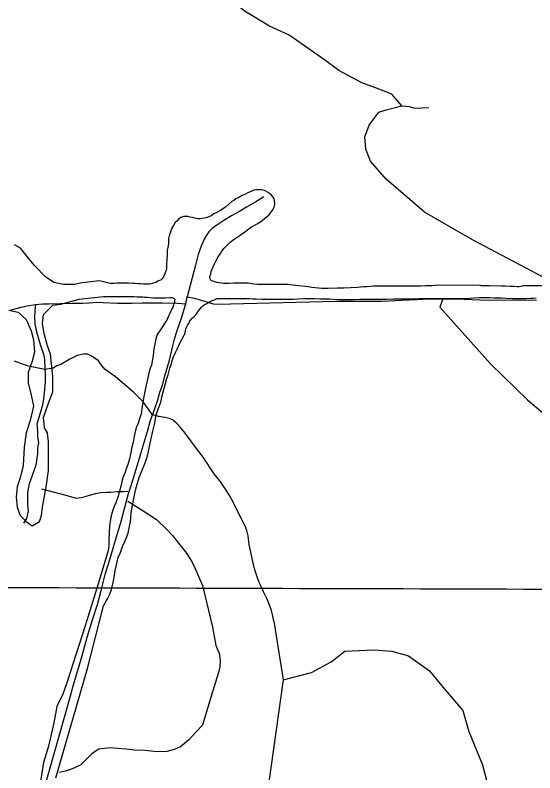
# Model space of a CAD drawing. Extents: x 3148686 to 3186545, y 916144 to 941516.
# Drawn here: x 3172801 to 3175262, y 926675 to 930258 of the extents above; entities that cross this region are included whole.
import ezdxf

# ---------------------------------------------------------------- set-up
doc = ezdxf.new("R2010")
doc.units = 0
for name, color, linetype in [('V-GRID-MAJR', 7, 'Continuous'), ('V-SITE-VEGE', 7, 'Continuous'), ('V-TOPO-SHOR', 7, 'Continuous')]:
    doc.layers.add(name, color=color, linetype=linetype)

msp = doc.modelspace()

# ---------------------------------------------------------------- linework, layer by layer
at = {"layer": 'V-GRID-MAJR'}
msp.add_spline([(3152944, 927616.7), (3155553.9, 927607.5), (3160773.9, 927589.6), (3165993.8, 927572.5), (3171213.8, 927556.2), (3176433.8, 927540.7), (3181653.7, 927525.9), (3184263.7, 927518.7)], degree=3, dxfattribs=at)
at = {"layer": 'V-SITE-VEGE'}
for points in [[(3175407.9, 928978.6), (3175238.6, 928978.5), (3175218.4, 928977.5), (3175207.2, 928977.5), (3175188, 928973.4), (3175177.8, 928973.4), (3175160.6, 928974.4), (3175146.4, 928974.4), (3175121.1, 928976.4), (3175103.9, 928976.4), (3175046.1, 928977.3), (3175029.9, 928978.3), (3175008.6, 928978.3), (3175001.5, 928980.4), (3174791.8, 928980.2), (3174773.5, 928978.2), (3174743.1, 928978.1), (3174720.8, 928977.1), (3174667.1, 928977.1), (3174635.7, 928976), (3174497.9, 928975.9), (3174468.5, 928973.9), (3174451.3, 928973.9), (3174421.9, 928970.8), (3174358.1, 928967.7), (3174327.7, 928966.7), (3174283.1, 928965.7), (3174253.7, 928965.6), (3174206.1, 928969.7), (3174188.9, 928972.7), (3174131.1, 928979.7), (3174092.6, 928983.8), (3174047, 928984.7), (3174028.7, 928984.7), (3174006.5, 928983.7), (3173989.2, 928983.7), (3173963.9, 928984.7), (3173946.7, 928984.7), (3173920.3, 928987.7), (3173905.1, 928990.7), (3173836.2, 928990.7), (3173816, 928989.6), (3173787.6, 928989.6), (3173778.5, 928990.6), (3173756.2, 928993.7), (3173745, 928996.7), (3173738.9, 928999.7), (3173731.8, 929001.7), (3173727.8, 929004.8), (3173722.7, 929013.9), (3173722.7, 929022), (3173727.8, 929034.2), (3173729.8, 929046.3), (3173738.9, 929067.6), (3173745, 929082.8), (3173754.1, 929101.1), (3173761.1, 929114.2), (3173773.3, 929131.5), (3173780.4, 929142.6), (3173791.5, 929155.8), (3173798.6, 929163.9), (3173818.9, 929184.2), (3173839.1, 929198.4), (3173852.3, 929208.5), (3173866.5, 929217.7), (3173893.8, 929236.9), (3173909, 929249.1), (3173920.1, 929257.2), (3173950.5, 929273.5), (3173970.8, 929287.7), (3173983.9, 929297.8), (3174003.2, 929313), (3174012.3, 929325.2), (3174023.4, 929340.4), (3174029.5, 929352.6), (3174030.5, 929366.7), (3174028.5, 929391.1), (3174015.3, 929406.2), (3173999.1, 929419.4), (3173981.8, 929429.5), (3173971.7, 929432.6), (3173944.3, 929432.5), (3173932.2, 929430.5), (3173922, 929426.4), (3173902.8, 929418.3), (3173891.6, 929412.2), (3173876.5, 929405.1), (3173863.3, 929398)], [(3173863.3, 929398), (3173847.1, 929388.9), (3173837, 929381.8), (3173827.8, 929376.7), (3173798.5, 929352.4), (3173787.3, 929344.3), (3173770.1, 929333.1), (3173760, 929327), (3173742.8, 929317.9), (3173729.6, 929309.8), (3173710.3, 929301.7), (3173697.2, 929297.6), (3173677.9, 929294.5), (3173666.8, 929294.5), (3173651.6, 929297.6), (3173641.4, 929300.6), (3173629.3, 929302.6), (3173621.2, 929305.6), (3173597.9, 929305.6), (3173585.7, 929301.6), (3173576.6, 929295.5), (3173566.5, 929284.3), (3173559.4, 929277.2), (3173551.3, 929264.1), (3173545.2, 929253.9), (3173539.1, 929238.7), (3173531.1, 929214.4), (3173528, 929202.2), (3173527, 929190.1), (3173527, 929176.9), (3173524, 929158.7), (3173521, 929146.5), (3173521, 929121.2), (3173519, 929104.9), (3173519, 929097.8), (3173518, 929084.7), (3173518, 929060.4), (3173517, 929052.2), (3173511.9, 929039.1), (3173507.9, 929031), (3173501.8, 929017.8), (3173497.8, 929010.7), (3173492.7, 929006.6), (3173477.5, 928999.5), (3173469.4, 928994.5), (3173455.2, 928990.4), (3173445.1, 928987.3), (3173436, 928986.3), (3173409.6, 928986.3), (3173393.4, 928987.3), (3173385.3, 928987.3), (3173368.1, 928989.3), (3173362, 928989.3), (3173337.7, 928990.3), (3173283, 928990.3), (3173269.8, 928989.2), (3173252.6, 928989.2), (3173245.5, 928990.2), (3173201.3, 929001.3), (3173119.3, 928991.6), (3173080.7, 928984.4), (3173030, 928984.4), (3172984.2, 928994.1), (3172945.6, 929020.6), (3172892.5, 929073.7), (3172858.7, 929117.2), (3172827.3, 929155.8), (3172798.4, 929172.7)], [(3172771.8, 928862.5), (3172815.3, 928852.8), (3172853.9, 928819), (3172878, 928765.9), (3172887.7, 928722.5), (3172892.5, 928664.5), (3172882.8, 928621.1), (3172863.5, 928568), (3172863.5, 928519.7), (3172878, 928461.7), (3172887.7, 928408.6), (3172873.2, 928341), (3172853.9, 928283.1), (3172844.2, 928215.5), (3172839.4, 928128.6), (3172824.9, 928070.6), (3172810.5, 928027.2), (3172805.6, 927978.9), (3172810.5, 927930.6), (3172824.9, 927892), (3172853.9, 927863), (3172882.8, 927843.7), (3172916.6, 927863), (3172926.3, 927892), (3172931.1, 927930.6), (3172940.7, 927983.7), (3172950.4, 928036.8), (3172960.1, 928104.4), (3172960.1, 928239.6), (3172955.2, 928283.1), (3172940.7, 928307.2), (3172935.9, 928355.5), (3172960.1, 928423.1), (3172979.4, 928476.2), (3172979.4, 928548.6), (3172969.7, 928654.9), (3172955.2, 928693.5), (3172940.7, 928746.6), (3172935.9, 928770.7), (3172931.1, 928799.7), (3172935.9, 928843.2), (3172979.4, 928886.6), (3173018, 928891.5), (3173104.8, 928915.6), (3173219.2, 928927.4), (3173363.1, 928927.5), (3173378.3, 928925.5), (3173405.6, 928925.5), (3173413.7, 928924.5), (3173428.9, 928924.5), (3173440.1, 928923.5), (3173458.3, 928920.5), (3173512, 928920.5), (3173534.3, 928923.6), (3173544.4, 928923.6), (3173554.6, 928918.5), (3173557.6, 928914.5), (3173555.6, 928906.4), (3173555.6, 928899.3), (3173553.6, 928892.2), (3173551.6, 928886.1), (3173547.5, 928876), (3173543.5, 928868.9), (3173536.4, 928854.7), (3173530.3, 928840.5), (3173526.3, 928831.4), (3173519.2, 928816.2), (3173513.1, 928807), (3173506, 928795.9), (3173495.9, 928779.7), (3173491.9, 928772.6), (3173484.8, 928764.4), (3173480.7, 928757.4), (3173474.6, 928748.2), (3173470.6, 928738.1), (3173467.6, 928726.9), (3173463.5, 928702.6), (3173457.5, 928679.3), (3173454.4, 928647.9), (3173446.4, 928602.3), (3173441.3, 928588.1)], [(3173440.6, 928233.5), (3173446.6, 928262.8), (3173453.7, 928291.2), (3173460.8, 928322.6), (3173468.8, 928367.2), (3173477.9, 928394.6), (3173492.1, 928433.1), (3173496.1, 928453.4), (3173506.2, 928487.8), (3173512.3, 928509.1), (3173520.4, 928539.5), (3173526.5, 928557.8), (3173534.5, 928588.2), (3173539.6, 928606.4), (3173544.6, 928623.6), (3173551.7, 928641.9), (3173561.8, 928665.2), (3173568.9, 928678.4), (3173576, 928696.6), (3173582.1, 928709.8), (3173590.2, 928725), (3173596.2, 928734.1), (3173602.3, 928744.3), (3173605.4, 928751.4), (3173607.4, 928765.6), (3173610.4, 928774.7), (3173614.5, 928785.8), (3173617.5, 928791.9), (3173623.6, 928800), (3173626.6, 928806.1), (3173627.6, 928810.1), (3173633.7, 928817.2), (3173637.7, 928823.3), (3173641.8, 928827.4), (3173648.9, 928833.5), (3173658, 928842.6), (3173666.1, 928854.8), (3173671.1, 928861.9), (3173683.3, 928877.1), (3173689.4, 928883.2), (3173697.5, 928889.2), (3173705.6, 928892.3), (3173724.8, 928903.4), (3173738, 928909.5), (3173745.1, 928911.6), (3173752.2, 928916.6), (3173754.2, 928916.6), (3173758.2, 928918.7), (3173810.9, 928918.7), (3173841.3, 928917.7), (3173911.3, 928917.8), (3173927.5, 928916.8), (3173942.7, 928916.8), (3173970, 928914.8), (3174119, 928914.9), (3174139.2, 928916.9), (3174167.6, 928917.9), (3174218.3, 928918), (3174243.6, 928917), (3174291.2, 928917), (3174308.5, 928915), (3174336.8, 928914), (3174405.7, 928914.1), (3174433.1, 928915.1), (3174560.8, 928915.2), (3174592.2, 928917.2), (3174689.5, 928917.3), (3174712.8, 928918.3), (3174765.5, 928918.4), (3174795.9, 928917.4), (3174923.5, 928917.5), (3174956, 928919.5), (3174973.2, 928921.6), (3175000.5, 928922.6), (3175049.2, 928922.6), (3175069.4, 928921.6), (3175103.9, 928921.7), (3175125.2, 928919.6), (3175156.6, 928918.6), (3175219.4, 928918.7), (3175242.7, 928919.7), (3175253.9, 928919.7), (3175268.1, 928921.8)], [(3173441.3, 928588.1), (3173434.2, 928564.8), (3173426.2, 928529.3), (3173422.1, 928510.1), (3173416.1, 928478.7), (3173410, 928454.3), (3173405, 928418.9), (3173402.9, 928407.7), (3173397.9, 928373.3), (3173391.8, 928353), (3173381.7, 928324.6), (3173374.6, 928308.4), (3173367.6, 928282), (3173365.5, 928266.8), (3173360.5, 928238.5), (3173354.4, 928215.1), (3173348.4, 928182.7), (3173343.3, 928160.4), (3173333.2, 928129), (3173327.2, 928111.8), (3173322.1, 928096.6), (3173312, 928070.2), (3173306.9, 928053), (3173302.9, 928035.8), (3173295.8, 928006.4), (3173289.8, 927983.1), (3173277.6, 927951.6), (3173270.5, 927934.4), (3173260.4, 927907), (3173254.4, 927883.7), (3173248.3, 927841.2), (3173246.3, 927812.8), (3173244.3, 927771.2), (3173244.3, 927751), (3173241.3, 927726.7), (3173196.5, 927573.3), (3173133.8, 927370.5), (3173046.9, 927100.1), (3173027.6, 927047), (3172998.7, 926989.1), (3172984.2, 926911.8), (3172960.1, 926800.8), (3172935.9, 926723.5), (3172916.6, 926607.6)], [(3172993.8, 926651.1), (3173143.4, 927167.7), (3173220.2, 927464.2), (3173234.4, 927489.5), (3173239.4, 927497.7), (3173250.6, 927520), (3173257.6, 927541.2), (3173265.7, 927574.7), (3173270.8, 927599), (3173275.8, 927631.4), (3173280.9, 927657.8), (3173290, 927693.3), (3173300.1, 927716.6), (3173310.2, 927744.9), (3173317.3, 927762.2), (3173329.4, 927788.5), (3173336.5, 927807.8), (3173344.6, 927847.3), (3173347.6, 927861.5), (3173351.6, 927906.1), (3173355.7, 927931.4), (3173363.7, 927972), (3173367.8, 927996.3), (3173375.9, 928028.7), (3173389, 928072.3), (3173395.1, 928087.5), (3173414.3, 928133.1), (3173426.4, 928167.6), (3173433.5, 928193.9), (3173440.6, 928233.5)]]:
    msp.add_lwpolyline(points, dxfattribs=at)
at = {"layer": 'V-TOPO-SHOR'}
msp.add_line((3173609.5, 928893.5), (3173615.9, 928926.1), dxfattribs=at)
for points in [[(3174631.8, 929829.8), (3174585.4, 929884), (3174508.1, 929915), (3174442.4, 929938.3), (3174334.2, 929996.4), (3174272.4, 930042.8), (3174171.9, 930112.5), (3174098.5, 930162.9), (3174005.7, 930205.5), (3173889.8, 930275.2), (3173808.7, 930341.1), (3173743, 930391.4), (3173658, 930453.4), (3173634.8, 930480.5), (3173611.6, 930511.4), (3173565.3, 930538.5), (3173530.5, 930538.6), (3173495.7, 930530.9)], [(3175579.8, 928916), (3175384.9, 928974.4), (3174967.5, 929195.3), (3174739.5, 929327), (3174557.9, 929481.9), (3174484.5, 929567), (3174461.4, 929625), (3174457.6, 929683), (3174477, 929737.2), (3174500.2, 929768.1), (3174523.5, 929799), (3174558.3, 929810.5), (3174631.8, 929829.8), (3174666.6, 929825.9), (3174693.6, 929818.1), (3174759.3, 929821.9)], [(3173978.7, 929398.9), (3173941.5, 929375.4), (3173896.5, 929350.5), (3173860.4, 929328.6), (3173826.3, 929309.2), (3173788.9, 929286.4), (3173756.4, 929264.7), (3173734.5, 929249.1), (3173719.1, 929233.2), (3173707.6, 929218.3), (3173696.2, 929198.5), (3173681.9, 929165), (3173668.4, 929126.7), (3173654.9, 929076.2), (3173615.9, 928926.1)], [(3173615.9, 928926.1), (3173649.5, 928919.2), (3173672.5, 928913.8), (3173714, 928901.1), (3173739.7, 928893.2), (3173758.3, 928891.3), (3174319.7, 928905.1), (3174499.8, 928905.5), (3174536.1, 928905.6), (3174570.7, 928907.8), (3174630.2, 928909.8), (3174702.7, 928913), (3174731.8, 928915.5), (3174827, 928915.8), (3174926.9, 928914.6), (3175001.5, 928912), (3175069.5, 928910.8), (3175144.7, 928911.6), (3175270.5, 928909.9)], [(3174827, 928915.8), (3174812.1, 928876.9), (3175052.4, 928609.9), (3175227.1, 928439.2), (3175401.8, 928290.3), (3175576.6, 928154.6), (3176127.1, 927773.6), (3176376.2, 927633.4), (3176629.7, 927493.2), (3176891.9, 927335.5), (3177184.7, 927239), (3177543.1, 927111.8), (3177744.2, 927032.9), (3177901.5, 926967.2), (3178019.6, 926918.9)], [(3172780.1, 928863.2), (3172806.6, 928870.8), (3172836.5, 928879.1), (3172858.9, 928883.3), (3172898.4, 928889.1)], [(3172898.4, 928889.1), (3172894.2, 928860.3), (3172892.5, 928831.4), (3172895.2, 928798.5), (3172902.2, 928759.7), (3172922.3, 928696.3), (3172937.1, 928650.9), (3172940.9, 928627.5), (3172942.8, 928589.3), (3172943.6, 928558.1), (3172943, 928524.5), (3172939.9, 928488.5), (3172934.2, 928430.5), (3172928.2, 928403.4), (3172920.6, 928375.7), (3172912.3, 928350.3), (3172906.2, 928328.2)], [(3172898.4, 928889.1), (3172930.5, 928892.2), (3172963.2, 928892.9), (3173014.1, 928894), (3173073.2, 928895.5), (3173122, 928895.5), (3173151.4, 928897.9), (3173187.1, 928900.1), (3173218.7, 928899.3), (3173286.9, 928896.5), (3173353.3, 928896), (3173402.3, 928897.8), (3173497.3, 928898.4), (3173568.8, 928896.5), (3173609.5, 928893.5)], [(3173451.7, 928367.6), (3173462.1, 928398.2), (3173476.7, 928438.8), (3173487.3, 928474.6), (3173498.4, 928508.9), (3173512.3, 928557.6), (3173531.7, 928626.1), (3173539, 928653.1), (3173547.5, 928693.8), (3173555.7, 928725.2), (3173563.9, 928752.3), (3173572.7, 928780.7), (3173587.1, 928821), (3173603.7, 928871.7), (3173609.5, 928893.5)], [(3173451.7, 928367.6), (3173407.5, 928429.1), (3173361.7, 928475), (3173276.5, 928547.3), (3173226.2, 928584.5), (3173204.4, 928610.7), (3173195.7, 928623.9), (3173171.6, 928641.4), (3173162.9, 928645.8), (3173145.4, 928654.5), (3173136.7, 928654.5), (3173125.7, 928654.5), (3173095.1, 928648), (3173060.1, 928630.6), (3173018.6, 928606.6), (3172998.9, 928600), (3172981.4, 928589.1), (3172942, 928582.6)], [(3172942, 928582.6), (3172865.5, 928598), (3172841.5, 928606.7), (3172797.8, 928622.1)], [(3172941.2, 926604.2), (3173061.9, 927033.3), (3173076.3, 927086.6), (3173096.3, 927154.5), (3173112.7, 927207.5), (3173124.6, 927251.3), (3173142.8, 927316.7), (3173168.5, 927399.1), (3173190.9, 927470.6), (3173209.3, 927537.3), (3173217.9, 927574.6), (3173230, 927619), (3173249.7, 927684.5), (3173280.4, 927786.1), (3173301.6, 927858.1), (3173317.2, 927919.4), (3173338.9, 927995.7), (3173353.5, 928043.4), (3173368.3, 928090.9), (3173385.2, 928147.2), (3173405.7, 928216.8), (3173429, 928295.4), (3173441.3, 928337), (3173451.7, 928367.6)], [(3174026.3, 927392.9), (3174019.9, 927423.6), (3174015.2, 927442), (3174006.8, 927464.7), (3173994.5, 927496), (3173978.1, 927530.7), (3173965.8, 927555.4), (3173957.2, 927575.4), (3173949.1, 927596.5), (3173941.8, 927620.6), (3173933.2, 927645.9), (3173926.6, 927674.7), (3173910, 927754.8), (3173904, 927795.8), (3173898.4, 927820.2), (3173890.2, 927841), (3173877.3, 927867.4), (3173854.2, 927911.7), (3173829.8, 927962), (3173816.1, 927986.7), (3173800.9, 928010.9), (3173774.9, 928048.8), (3173744.5, 928089.5), (3173691.1, 928168.1), (3173659.7, 928209.2), (3173606.2, 928281), (3173584.9, 928307.3), (3173568.6, 928324.7), (3173546, 928343.6), (3173532.2, 928350.4), (3173510.8, 928354.8), (3173482.2, 928360.1), (3173451.7, 928367.6)], [(3172843.4, 927855.8), (3172856.6, 927877.6), (3172865.3, 927912.6), (3172861, 927943.2), (3172861.1, 928000), (3172869.8, 928043.7), (3172883, 928083.1), (3172900.5, 928131.2), (3172909.3, 928183.6), (3172909.4, 928209.9), (3172913.8, 928236.1), (3172909.4, 928262.3), (3172909.5, 928288.6), (3172906.2, 928328.2)], [(3172926.1, 928018.5), (3173017.9, 927994.4), (3173052.9, 927985.6), (3173090, 927974.6), (3173114.1, 927976.8), (3173133.8, 927981.2), (3173160, 927989.9), (3173181.9, 927996.4), (3173205.9, 928000.8), (3173232.2, 928002.9), (3173254, 928002.9), (3173284.7, 928005), (3173315.3, 928005), (3173334.9, 928007.2)], [(3173334.9, 927959.1), (3173402.6, 927917.5), (3173470.3, 927873.7), (3173518.4, 927827.7), (3173546.8, 927797.1), (3173581.7, 927753.3), (3173607.9, 927720.5), (3173638.5, 927674.5), (3173651.6, 927643.9), (3173688.6, 927560.8), (3173736.5, 927364), (3173751.8, 927276.5), (3173767, 927241.5), (3173771.4, 927206.5), (3173771.3, 927175.9), (3173764.7, 927149.7), (3173729.6, 927038.2), (3173688, 926900.5), (3173659.5, 926870), (3173624.5, 926830.7), (3173585.1, 926797.9), (3173554.5, 926784.8), (3173519.5, 926776.1), (3173473.6, 926774), (3173416.7, 926780.6), (3173366.4, 926782.8), (3173329.3, 926787.2), (3173285.6, 926789.5), (3173252.8, 926793.9), (3173224.3, 926789.5), (3173198.1, 926787.4), (3173180.6, 926776.5), (3173160.9, 926761.2), (3173139, 926739.3), (3173112.8, 926713.1), (3173082.1, 926697.9), (3173055.9, 926687), (3173038.4, 926682.6), (3173010, 926676.1)], [(3174026.3, 927392.9), (3174070.2, 927114.4), (3174012.4, 926698.8), (3173998, 926598.4), (3173983.5, 926440.8), (3173969.1, 926383.5), (3173997.7, 926369.1), (3174098.1, 926369), (3174341.7, 926340.1), (3174542.3, 926296.9), (3174728.6, 926268), (3174857.6, 926239.2), (3174972.3, 926210.4), (3175029.5, 926153), (3175072.5, 926081.3), (3175072.4, 926009.6), (3175086.6, 925923.6)], [(3174070.2, 927114.4), (3174204.6, 927150.1), (3174297.8, 927200.2), (3174326.5, 927221.6), (3174362.4, 927250.3), (3174498.6, 927257.3), (3174584.5, 927250), (3174663.4, 927228.4), (3174763.6, 927156.7), (3174828, 927077.8), (3174921.1, 926970.2), (3174949.7, 926869.8), (3175014, 926712), (3175035.4, 926633.2), (3175035.4, 926575.8)]]:
    msp.add_lwpolyline(points, dxfattribs=at)

doc.saveas('drawing.dxf')
